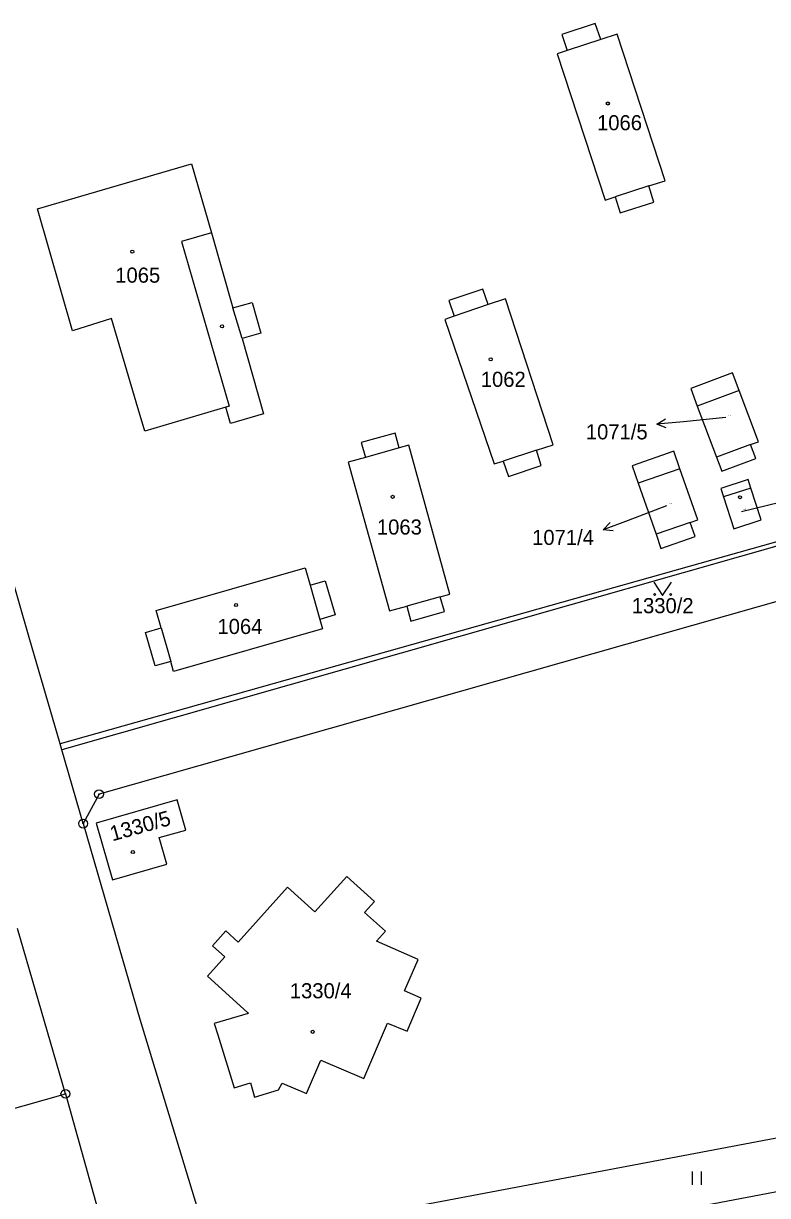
# Model space of a CAD drawing. Extents: x -736345 to -729997, y -1130177 to -1122501.
# Drawn here: x -733926.6 to -733843, y -1127150.8 to -1127018.9 of the extents above; entities that cross this region are included whole.
import ezdxf

# ---------------------------------------------------------------- set-up
doc = ezdxf.new("R2010")
doc.units = 0
for name, color, linetype in [('Vrstva 1', 7, 'Continuous'), ('Vrstva 16', 7, 'Continuous'), ('Vrstva 18', 7, 'Continuous'), ('Vrstva 19', 7, 'Continuous'), ('Vrstva 25', 7, 'Continuous'), ('Vrstva 4', 7, 'Continuous')]:
    doc.layers.add(name, color=color, linetype=linetype)

msp = doc.modelspace()

# ---------------------------------------------------------------- linework, layer by layer
at = {"layer": 'Vrstva 1'}
for points in [[(-733862.33, -1127018.88), (-733866.08, -1127020.12)], [(-733861.72, -1127020.7), (-733862.33, -1127018.88)], [(-733866.08, -1127020.12), (-733865.48, -1127021.92)], [(-733859.87, -1127020.09), (-733861.72, -1127020.7)], [(-733854.47, -1127036.58), (-733859.87, -1127020.09)], [(-733865.48, -1127021.92), (-733866.62, -1127022.3)], [(-733866.62, -1127022.3), (-733861.24, -1127038.75)], [(-733925.04, -1127039.75), (-733907.72, -1127034.66)], [(-733907.72, -1127034.66), (-733905.49, -1127042.43)], [(-733856.33, -1127037.17), (-733854.47, -1127036.58)], [(-733855.75, -1127039), (-733856.33, -1127037.17)], [(-733861.24, -1127038.75), (-733860.09, -1127038.38)], [(-733860.09, -1127038.38), (-733859.52, -1127040.2)], [(-733859.52, -1127040.2), (-733855.75, -1127039)], [(-733921.13, -1127053.47), (-733925.04, -1127039.75)], [(-733905.49, -1127042.43), (-733903.07, -1127050.89)], [(-733925.97, -1127087.96), (-733938.72, -1127043.67)], [(-733874.98, -1127048.77), (-733878.79, -1127050.05)], [(-733874.39, -1127050.52), (-733874.98, -1127048.77)], [(-733903.07, -1127050.89), (-733900.93, -1127050.28)], [(-733900.93, -1127050.28), (-733899.93, -1127053.73)], [(-733878.79, -1127050.05), (-733878.19, -1127051.83)], [(-733872.44, -1127049.86), (-733874.39, -1127050.52)], [(-733867.06, -1127066.28), (-733872.44, -1127049.86)], [(-733916.72, -1127052.07), (-733921.13, -1127053.47)], [(-733913.95, -1127061.48), (-733916.72, -1127052.07)], [(-733878.19, -1127051.83), (-733879.24, -1127052.18)], [(-733879.24, -1127052.18), (-733873.7, -1127068.45)], [(-733899.93, -1127053.73), (-733902.05, -1127054.34)], [(-733902.05, -1127054.34), (-733899.63, -1127062.79)], [(-733846.89, -1127058.2), (-733851.6, -1127059.96)], [(-733846.15, -1127060.18), (-733846.89, -1127058.2)], [(-733851.6, -1127059.96), (-733850.86, -1127061.94)], [(-733844, -1127065.94), (-733846.15, -1127060.18)], [(-733912.99, -1127064.74), (-733913.95, -1127061.48)], [(-733903.88, -1127062.07), (-733912.99, -1127064.74)], [(-733903.35, -1127063.89), (-733903.88, -1127062.07)], [(-733899.63, -1127062.79), (-733903.35, -1127063.89)], [(-733850.86, -1127061.94), (-733848.71, -1127067.7)], [(-733795.39, -1127064.1), (-733922.52, -1127099.95)], [(-733795.23, -1127064.38), (-733922.33, -1127100.61)], [(-733884.83, -1127064.98), (-733888.64, -1127066.03)], [(-733884.38, -1127066.64), (-733884.83, -1127064.98)], [(-733888.64, -1127066.03), (-733888.18, -1127067.71)], [(-733883.29, -1127066.34), (-733884.38, -1127066.64)], [(-733878.7, -1127083.1), (-733883.29, -1127066.34)], [(-733868.96, -1127066.9), (-733867.06, -1127066.28)], [(-733844.88, -1127066.27), (-733844, -1127065.94)], [(-733844.3, -1127067.84), (-733844.88, -1127066.27)], [(-733888.18, -1127067.71), (-733890.11, -1127068.24)], [(-733868.4, -1127068.63), (-733868.96, -1127066.9)], [(-733853.51, -1127067), (-733858.2, -1127068.64)], [(-733852.82, -1127068.98), (-733853.51, -1127067)], [(-733848.71, -1127067.7), (-733848.12, -1127069.27)], [(-733848.12, -1127069.27), (-733844.3, -1127067.84)], [(-733890.11, -1127068.24), (-733885.47, -1127084.98)], [(-733873.7, -1127068.45), (-733872.68, -1127068.12)], [(-733872.68, -1127068.12), (-733872.11, -1127069.85)], [(-733872.11, -1127069.85), (-733868.4, -1127068.63)], [(-733858.2, -1127068.64), (-733857.51, -1127070.62)], [(-733850.81, -1127074.72), (-733852.82, -1127068.98)], [(-733792.06, -1127069.76), (-733918.13, -1127105.6)], [(-733857.51, -1127070.62), (-733855.5, -1127076.36)], [(-733845.14, -1127070.21), (-733848.22, -1127071.21)], [(-733844.83, -1127071.16), (-733845.14, -1127070.21)], [(-733848.22, -1127071.21), (-733847.91, -1127072.16)], [(-733843.67, -1127074.73), (-733844.83, -1127071.16)], [(-733847.91, -1127072.16), (-733846.76, -1127075.73)], [(-733851.67, -1127075.02), (-733850.81, -1127074.72)], [(-733851.11, -1127076.61), (-733851.67, -1127075.02)], [(-733846.76, -1127075.73), (-733843.67, -1127074.73)], [(-733855.5, -1127076.36), (-733854.95, -1127077.95)], [(-733854.95, -1127077.95), (-733851.11, -1127076.61)], [(-733911.71, -1127084.95), (-733894.96, -1127080.14)], [(-733894.96, -1127080.14), (-733894.39, -1127082.1)], [(-733894.39, -1127082.1), (-733892.71, -1127081.61)], [(-733892.71, -1127081.61), (-733891.6, -1127085.44)], [(-733879.77, -1127083.4), (-733878.7, -1127083.1)], [(-733879.3, -1127085.06), (-733879.77, -1127083.4)], [(-733911.16, -1127086.9), (-733911.71, -1127084.95)], [(-733885.47, -1127084.98), (-733883.54, -1127084.44)], [(-733883.54, -1127084.44), (-733883.06, -1127086.13)], [(-733883.06, -1127086.13), (-733879.3, -1127085.06)], [(-733891.6, -1127085.44), (-733893.3, -1127085.94)], [(-733893.3, -1127085.94), (-733893, -1127086.99)], [(-733912.89, -1127087.4), (-733911.16, -1127086.9)], [(-733911.81, -1127091.17), (-733912.89, -1127087.4)], [(-733893, -1127086.99), (-733909.75, -1127091.78)], [(-733922.52, -1127099.95), (-733925.97, -1127087.96)], [(-733910.07, -1127090.67), (-733911.81, -1127091.17)], [(-733909.75, -1127091.78), (-733910.07, -1127090.67)], [(-733922.33, -1127100.61), (-733922.52, -1127099.95)], [(-733919.92, -1127108.92), (-733922.33, -1127100.61)], [(-733918.13, -1127105.6), (-733919.92, -1127108.92)], [(-733909.34, -1127106.25), (-733918.46, -1127108.87)], [(-733908.38, -1127109.66), (-733909.34, -1127106.25)], [(-733919.92, -1127108.92), (-733913.53, -1127130.9)], [(-733918.46, -1127108.87), (-733916.6, -1127115.25)], [(-733911.37, -1127110.49), (-733908.38, -1127109.66)], [(-733910.51, -1127113.47), (-733911.37, -1127110.49)], [(-733916.6, -1127115.25), (-733910.51, -1127113.47)], [(-733890.26, -1127114.88), (-733893.87, -1127118.84)], [(-733887.17, -1127117.69), (-733890.26, -1127114.88)], [(-733896.93, -1127116.08), (-733902.48, -1127122.24)], [(-733893.87, -1127118.84), (-733896.93, -1127116.08)], [(-733888.27, -1127118.9), (-733887.17, -1127117.69)], [(-733885.93, -1127121.03), (-733888.27, -1127118.9)], [(-733921.91, -1127139.32), (-733927.29, -1127120.7)], [(-733903.87, -1127120.99), (-733905.39, -1127122.65)], [(-733902.48, -1127122.24), (-733903.87, -1127120.99)], [(-733886.94, -1127122.15), (-733885.93, -1127121.03)], [(-733882.24, -1127124.19), (-733886.94, -1127122.15)], [(-733905.39, -1127122.65), (-733903.99, -1127123.92)], [(-733903.99, -1127123.92), (-733905.94, -1127126.08)], [(-733883.78, -1127127.73), (-733882.24, -1127124.19)], [(-733905.94, -1127126.08), (-733901.42, -1127130.17)], [(-733881.92, -1127128.54), (-733883.78, -1127127.73)], [(-733883.47, -1127132.26), (-733881.92, -1127128.54)], [(-733913.53, -1127130.9), (-733906.66, -1127153.62)], [(-733901.37, -1127130.29), (-733905.19, -1127131.41)], [(-733905.19, -1127131.41), (-733904.79, -1127132.67)], [(-733901.42, -1127130.17), (-733901.37, -1127130.29)], [(-733888.34, -1127137.59), (-733885.68, -1127131.36)], [(-733885.68, -1127131.36), (-733883.47, -1127132.26)], [(-733904.79, -1127132.67), (-733902.95, -1127138.65)], [(-733894.81, -1127139.29), (-733893.21, -1127135.54)], [(-733893.21, -1127135.54), (-733888.34, -1127137.59)], [(-733994.29, -1127159.84), (-733921.91, -1127139.32)], [(-733921.91, -1127139.32), (-733916.52, -1127158.66)], [(-733902.95, -1127138.65), (-733901.11, -1127138.08)], [(-733901.11, -1127138.08), (-733900.64, -1127139.69)], [(-733900.64, -1127139.69), (-733897.94, -1127138.88)], [(-733897.94, -1127138.88), (-733897.55, -1127138.12)], [(-733897.55, -1127138.12), (-733894.81, -1127139.29)], [(-733833.05, -1127142.63), (-733903.15, -1127155.9)], [(-733841.52, -1127150.28), (-733871.51, -1127155.97)]]:
    msp.add_lwpolyline(points, dxfattribs=at)
at = {"layer": 'Vrstva 16'}
for points in [[(-733847.64, -1127063.23), (-733852.41, -1127063.69)], [(-733854.32, -1127073.16), (-733858.63, -1127074.8)], [(-733845.9, -1127073.78), (-733842.97, -1127073.07)]]:
    msp.add_lwpolyline(points, dxfattribs=at)
at = {"layer": 'Vrstva 25'}
for points in [[(-733854.352, -1127064.379), (-733855.396, -1127063.977), (-733854.448, -1127063.384)], [(-733852.41, -1127063.69), (-733855.396, -1127063.977)], [(-733842.97, -1127073.07), (-733840.055, -1127072.365)], [(-733858.63, -1127074.8), (-733861.436, -1127075.86)], [(-733860.324, -1127075.974), (-733861.436, -1127075.86), (-733860.677, -1127075.039)], [(-733855.76, -1127081.74), (-733854.76, -1127083.24), (-733853.76, -1127081.74)], [(-733851.407, -1127149.555), (-733851.407, -1127148.055)], [(-733850.373, -1127149.555), (-733850.373, -1127148.055)]]:
    msp.add_lwpolyline(points, dxfattribs=at)
for centre, radius in [((-733860.92, -1127027.89), 0.175), ((-733914.39, -1127044.56), 0.175), ((-733904.3, -1127052.97), 0.175), ((-733874.09, -1127056.67), 0.175), ((-733885.12, -1127072.14), 0.175), ((-733846.07, -1127072.19), 0.175), ((-733855.66, -1127083.14), 0.1), ((-733853.86, -1127083.14), 0.1), ((-733902.72, -1127084.32), 0.175), ((-733918.13, -1127105.6), 0.5), ((-733918.13, -1127105.6), 0.032), ((-733919.92, -1127108.92), 0.5), ((-733919.92, -1127108.92), 0.032), ((-733914.33, -1127112.11), 0.175), ((-733894.11, -1127132.34), 0.175), ((-733921.91, -1127139.32), 0.5), ((-733921.91, -1127139.32), 0.032)]:
    msp.add_circle(centre, radius, dxfattribs=at)
at = {"layer": 'Vrstva 4'}
for points in [[(-733861.72, -1127020.7), (-733865.48, -1127021.92)], [(-733856.33, -1127037.17), (-733860.09, -1127038.38)], [(-733905.49, -1127042.43), (-733908.86, -1127043.4)], [(-733908.86, -1127043.4), (-733903.5, -1127061.95)], [(-733902.05, -1127054.34), (-733903.07, -1127050.89)], [(-733874.39, -1127050.52), (-733878.19, -1127051.83)], [(-733846.15, -1127060.18), (-733850.86, -1127061.94)], [(-733903.5, -1127061.95), (-733903.88, -1127062.07)], [(-733884.38, -1127066.64), (-733888.18, -1127067.71)], [(-733844.88, -1127066.27), (-733848.71, -1127067.7)], [(-733868.96, -1127066.9), (-733872.68, -1127068.12)], [(-733852.82, -1127068.98), (-733857.51, -1127070.62)], [(-733844.83, -1127071.16), (-733847.91, -1127072.16)], [(-733851.67, -1127075.02), (-733855.5, -1127076.36)], [(-733894.39, -1127082.1), (-733893.3, -1127085.94)], [(-733879.77, -1127083.4), (-733883.54, -1127084.44)], [(-733911.16, -1127086.9), (-733910.07, -1127090.67)]]:
    msp.add_lwpolyline(points, dxfattribs=at)

# ---------------------------------------------------------------- texts
at = {"layer": 'Vrstva 16'}
for s, p in [('1071/5', (-733863.397, -1127065.68)), ('1071/4', (-733869.437, -1127077.56))]:
    msp.add_text(s, height=1.7, dxfattribs=at).set_placement(p)
at = {"layer": 'Vrstva 18'}
for s, height, p in [('1071/5', 0.1, (-733847.44, -1127063.03)), ('1071/4', 0.1, (-733854.12, -1127072.96)), ('1330/2', 1.7, (-733858.23, -1127085.24))]:
    msp.add_text(s, height=height, dxfattribs=at).set_placement(p)
at = {"layer": 'Vrstva 19'}
for s, height, p in [('1066', 1.7, (-733862.14, -1127030.9)), ('1065', 1.7, (-733916.31, -1127048.05)), ('1062', 1.7, (-733875.21, -1127059.77)), ('1063', 1.7, (-733886.89, -1127076.39)), ('1060', 0.1, (-733845.7, -1127073.58)), ('1064', 1.7, (-733904.82, -1127087.58)), ('1330/4', 1.7, (-733896.68, -1127128.57))]:
    msp.add_text(s, height=height, dxfattribs=at).set_placement(p)
msp.add_text('1330/5', height=1.7, rotation=15.60013, dxfattribs=at).set_placement((-733916.632, -1127110.914))

doc.saveas('drawing.dxf')
